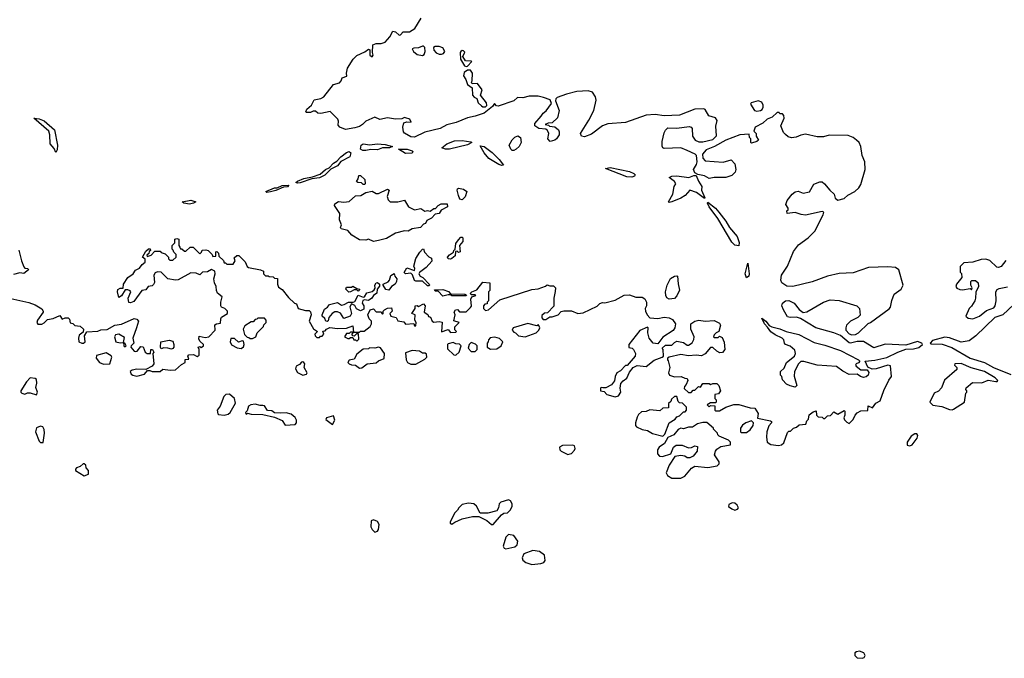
# Model space of a CAD drawing. Extents: x 2029662 to 2246637, y 225654 to 401419.
# Tile 297 of 349: x 2211894 to 2219550, y 241313 to 246281. Entities that reach past the tile are written whole.
import ezdxf

# ---------------------------------------------------------------- set-up
doc = ezdxf.new("R2010")
doc.units = 0

msp = doc.modelspace()

# ---------------------------------------------------------------- linework, layer by layer
at = {"layer": '0CON20XD'}
for points in [[(2217077, 243443), (2217063, 243427), (2217061.7, 243411.7), (2217095, 243380), (2217115, 243380), (2217131.7, 243398.3), (2217145, 243400), (2217171.7, 243428.3), (2217188.3, 243421.7), (2217205, 243450), (2217255, 243450), (2217265, 243442.5), (2217285, 243450), (2217315, 243450), (2217330, 243435), (2217342.5, 243395), (2217328.3, 243371.7), (2217300, 243365), (2217300, 243335), (2217310, 243325), (2217310, 243305), (2217305, 243300), (2217265, 243300), (2217240, 243285), (2217255, 243270), (2217265, 243280), (2217298.3, 243278.3), (2217300, 243245), (2217308.3, 243238.3), (2217335, 243237.5), (2217385, 243267.5), (2217447, 243287), (2217485, 243286.7), (2217575, 243262.5), (2217610, 243260), (2217637, 243217), (2217631.7, 243181.7), (2217731.7, 243161.7), (2217740, 243155), (2217740, 243145), (2217718.3, 243121.7), (2217702.5, 243075), (2217700, 243035), (2217707.5, 242995), (2217735, 242976.7), (2217795, 242970), (2217817, 242973), (2217835, 242990), (2217865, 243070), (2217875, 243080), (2217888.3, 243081.7), (2217910, 243105), (2217935, 243112.5), (2217955, 243130), (2218006.4, 243133.6), (2218015, 243160), (2218027.5, 243175), (2218031.7, 243208.3), (2218065, 243230), (2218088.3, 243238.3), (2218090, 243205), (2218101.7, 243191.7), (2218135, 243190), (2218145, 243180), (2218155, 243180), (2218175, 243200), (2218198.3, 243201.7), (2218225, 243230), (2218255, 243212.5), (2218305, 243240), (2218310, 243235), (2218310, 243205), (2218302.5, 243185), (2218308.3, 243168.3), (2218325, 243150), (2218345, 243140), (2218375, 243170), (2218390, 243205), (2218407, 243223), (2218435, 243237.5), (2218488.3, 243241.7), (2218491.7, 243278.3), (2218525, 243262.5), (2218551.7, 243298.3), (2218585, 243316.7), (2218613.9, 243396.1), (2218653.4, 243476.6), (2218673.6, 243505), (2218665, 243588.6), (2218645, 243592.8), (2218555, 243565.4), (2218523.6, 243563.6), (2218488.3, 243578.3), (2218467.5, 243625), (2218542.2, 243632.2), (2218637.3, 243652.7), (2218721.1, 243695), (2218785, 243718.2), (2218845, 243721.5), (2218885, 243732.1), (2218912.9, 243755), (2218909.2, 243765), (2218875, 243777), (2218785, 243750.7), (2218625, 243756.1), (2218535, 243729), (2218455, 243777.8), (2218405, 243779.2), (2218355, 243764.2), (2218345, 243766.7), (2218275.4, 243825.4), (2218225, 243845.6), (2218085, 243885.5), (2217965, 243958), (2217935, 243966.2), (2217885, 243963.8), (2217865, 243970), (2217832, 244025), (2217821.2, 244055), (2217826.2, 244075), (2217847.5, 244095), (2217875.7, 244095.7), (2217917.3, 244077.3), (2217955, 244027.5), (2217985, 244003.8), (2218015, 244008), (2218145, 244084), (2218195, 244101.2), (2218265, 244096), (2218402.5, 244055), (2218423.3, 244035), (2218428.3, 243981.7), (2218410, 243965), (2218355, 243936.7), (2218324.2, 243905.8), (2218316.7, 243885), (2218316.7, 243865), (2218345, 243836.7), (2218365, 243830), (2218393.6, 243833.6), (2218416.7, 243845), (2218491.7, 243918.3), (2218510, 243925), (2218655, 244032), (2218665.6, 244045), (2218675, 244097.5), (2218692.7, 244147.3), (2218748, 244185), (2218764.2, 244215), (2218731.2, 244335), (2218703.6, 244353.6), (2218645, 244358), (2218495, 244354), (2218375, 244312.5), (2218265, 244307.5), (2218175, 244287.1), (2218056.8, 244243.2), (2217905, 244205.7), (2217857.9, 244207.9), (2217820, 244235), (2217812, 244255), (2217816.8, 244293.2), (2217864.2, 244365), (2217912.2, 244477.8), (2217950.3, 244529.7), (2218025, 244584.3), (2218076.9, 244635), (2218142.5, 244762.5), (2218147.5, 244785), (2218135, 244790), (2218005, 244760), (2217970, 244765), (2217925, 244782.5), (2217863, 244773), (2217860, 244795), (2217868.3, 244801.7), (2217870, 244815), (2217852.5, 244845), (2217862.5, 244875), (2217900, 244925), (2217925, 244943.3), (2217946.4, 244946.4), (2217985, 244932.5), (2218035, 244942.5), (2218068.8, 245001.2), (2218115, 245021.2), (2218135, 245018.8), (2218153.3, 245005), (2218194.3, 244954.3), (2218227.5, 244925), (2218234.1, 244894.1), (2218255, 244876.2), (2218305, 244889.2), (2218334.6, 244915.5), (2218389.2, 244945), (2218417.8, 244972.2), (2218435, 245000), (2218469.2, 245115), (2218466, 245175), (2218445.8, 245225), (2218435.4, 245295), (2218421.4, 245325), (2218401.4, 245345), (2218374, 245365), (2218335, 245380), (2218187.7, 245382.3), (2218145, 245371.2), (2218095, 245370), (2218005, 245391.2), (2217967.3, 245382.7), (2217932.7, 245367.3), (2217895, 245362.5), (2217869.7, 245369.7), (2217847.9, 245387.9), (2217834.3, 245404.3), (2217811.2, 245455), (2217837.5, 245515), (2217837, 245537), (2217825, 245550), (2217805, 245550), (2217798.3, 245558.3), (2217785, 245560), (2217745, 245523.3), (2217705, 245508.8), (2217672.5, 245477.5), (2217613.8, 245445), (2217602.5, 245415), (2217620, 245395), (2217620, 245375), (2217640, 245345), (2217627, 245333), (2217585, 245320), (2217580, 245325), (2217580, 245355), (2217570, 245365), (2217565, 245390), (2217494.3, 245385.7), (2217385, 245344), (2217297.5, 245295), (2217231.7, 245268.3), (2217203.3, 245235), (2217206.7, 245205), (2217224.1, 245184.1), (2217365, 245173.8), (2217425, 245190), (2217455, 245160), (2217463.3, 245115), (2217456.7, 245095), (2217431.2, 245068.8), (2217385, 245054.3), (2217295, 245054.2), (2217255, 245046.2), (2217218, 245068), (2217168.3, 245078.3), (2217145, 245090), (2217134, 245115), (2217156.7, 245155), (2217161.2, 245175), (2217156.7, 245225), (2217147.5, 245235), (2217085, 245263.3), (2217035, 245284.2), (2216905, 245278.8), (2216895, 245283.3), (2216888.6, 245298.6), (2216889.5, 245335), (2216905, 245400), (2216915, 245421.2), (2216935, 245440), (2217005, 245438.8), (2217100.7, 245450.7), (2217116.2, 245446.2), (2217123.3, 245435), (2217126.2, 245375), (2217147.5, 245345), (2217175, 245332), (2217205, 245330), (2217285, 245348.8), (2217313, 245377), (2217306.1, 245453.9), (2217316.4, 245496.4), (2217305, 245517.5), (2217253.6, 245533.6), (2217223.6, 245583.6), (2217215, 245588.8), (2217144.4, 245585.6), (2217025, 245538.8), (2216905.8, 245534.2), (2216835, 245543.6), (2216765, 245537.9), (2216605, 245480.8), (2216467.9, 245472.1), (2216425, 245456), (2216340.3, 245389.7), (2216285, 245370), (2216262.5, 245375), (2216253.8, 245395), (2216320.3, 245499.7), (2216357.1, 245575), (2216375.7, 245655), (2216372.1, 245682.1), (2216348.3, 245718.3), (2216315, 245728.9), (2216225, 245721.9), (2216145, 245702.5), (2216074.1, 245675.9), (2216062.5, 245665), (2216060.7, 245650.7), (2216090, 245575), (2216075, 245517.5), (2216035, 245480), (2216003, 245477), (2215980, 245465), (2216005, 245460), (2216012.5, 245452.5), (2216055, 245447.5), (2216082.5, 245425), (2216089.3, 245409.3), (2216087.5, 245385), (2216067.5, 245355), (2216055, 245343.8), (2216020, 245335), (2216000, 245355), (2216007.5, 245395), (2215998.3, 245418.3), (2215985, 245430), (2215930, 245435), (2215900, 245455), (2215900, 245475), (2215949.3, 245530.7), (2215963.3, 245555), (2215988, 245572), (2216029.3, 245630.7), (2216019.2, 245659.2), (2215967.1, 245677.1), (2215925, 245685.8), (2215855, 245685.8), (2215805, 245672.9), (2215765, 245676.7), (2215735, 245651.4), (2215615, 245608.8), (2215601.2, 245611.2), (2215585, 245630), (2215570, 245605), (2215505.9, 245554.1), (2215435, 245530), (2215375, 245517.5), (2215288.8, 245481.2), (2215216.1, 245463.9), (2215164.2, 245435.8), (2215044.5, 245405.5), (2214965, 245367.5), (2214935, 245371.2), (2214885, 245398.8), (2214878.3, 245408.3), (2214874.4, 245445), (2214881.7, 245478.3), (2214905, 245486), (2214937.5, 245485), (2214928.3, 245508.3), (2214895, 245518.6), (2214885, 245520), (2214865, 245510), (2214815, 245507.1), (2214755, 245518.6), (2214695, 245506.2), (2214655, 245522.5), (2214585, 245492.5), (2214560, 245465), (2214535, 245450), (2214500.7, 245440.7), (2214426.4, 245426.4), (2214382.5, 245445), (2214370.7, 245460.7), (2214373, 245493), (2214367, 245507), (2214307, 245567), (2214235, 245552.5), (2214213, 245553), (2214195, 245570), (2214175, 245570), (2214155, 245560), (2214125, 245560), (2214120, 245565), (2214127.5, 245585), (2214163.3, 245616.7), (2214182.7, 245657.3), (2214235, 245668.5), (2214259.8, 245680.2), (2214332.9, 245777.1), (2214380.4, 245789.5), (2214393.8, 245805), (2214401.4, 245828.6), (2214437.5, 245842.5), (2214434, 245865), (2214443.3, 245905), (2214486.7, 245975), (2214515, 246002.5), (2214578.3, 246031.7), (2214605, 246052.5), (2214617, 246047), (2214617.5, 246005), (2214635, 245992.5), (2214642.5, 246005), (2214636.1, 246026.1), (2214640, 246085), (2214665, 246097.5), (2214705, 246097.5), (2214735, 246107.5), (2214773, 246147), (2214795, 246192.5), (2214815, 246186.7), (2214845, 246160), (2214855, 246162.5), (2214875, 246186.7), (2214925, 246186.7), (2214967.7, 246212.3), (2215015, 246293.8)], [(2215025, 246002), (2215039.1, 246010.9), (2215045.5, 246034.5), (2215044.6, 246064.6), (2215035, 246074.4), (2215025, 246076.4), (2214995, 246062.1), (2214958.8, 246061.2), (2214946.7, 246055), (2214957.1, 246035), (2214985, 246010), (2215025, 246002)], [(2215155, 246012.5), (2215175, 246012.7), (2215190.5, 246019.5), (2215198.8, 246035), (2215185, 246061.8), (2215156.4, 246073.6), (2215125, 246072.2), (2215110.8, 246065), (2215113.1, 246045), (2215132.5, 246022.5), (2215155, 246012.5)], [(2215365, 245917.5), (2215375, 245920), (2215410, 245955), (2215405, 245960), (2215361.7, 245961.7), (2215340, 245995), (2215355, 246027.5), (2215345, 246040), (2215335, 246042), (2215323.3, 246035), (2215320, 246025), (2215322.5, 245975), (2215353.6, 245923.6), (2215365, 245917.5)], [(2215515, 245603.3), (2215527, 245613), (2215523.3, 245635), (2215476.7, 245695), (2215490, 245735), (2215455, 245783.8), (2215411.7, 245781.7), (2215407.5, 245795), (2215412.5, 245805), (2215414, 245865), (2215398.3, 245888.3), (2215375, 245890), (2215349.6, 245870.5), (2215343.6, 245843.6), (2215362.5, 245815), (2215375, 245777.5), (2215411.7, 245751.7), (2215413.8, 245695), (2215427.7, 245677.7), (2215448, 245668), (2215460, 245635), (2215485, 245610.8), (2215496.1, 245603.9), (2215515, 245603.3)], [(2217625, 245568.8), (2217655, 245573.8), (2217667.3, 245582.7), (2217675, 245600), (2217675, 245617.5), (2217665, 245638.8), (2217635, 245650), (2217582.5, 245635), (2217577.5, 245625), (2217607.5, 245575), (2217625, 245568.8)], [(2212175, 245247.5), (2212160.6, 245280.6), (2212131.5, 245315), (2212128.1, 245385), (2212120, 245415), (2212004, 245516), (2212045, 245510.6), (2212085, 245494.3), (2212165, 245424), (2212187.8, 245305), (2212185, 245270), (2212175, 245247.5)], [(2214563, 245263), (2214544.3, 245274.3), (2214549.2, 245305), (2214565, 245315.6), (2214617.6, 245307.6), (2214674.6, 245315.4), (2214735, 245311.1), (2214792.5, 245295), (2214770, 245285), (2214715, 245284.4), (2214675, 245267.8), (2214625, 245270.8), (2214585, 245264), (2214563, 245263)], [(2215235, 245274.5), (2215204.5, 245274.5), (2215176.7, 245285), (2215215, 245315.5), (2215275, 245338.2), (2215335, 245342.2), (2215401.7, 245331.7), (2215410, 245325), (2215375, 245307.1), (2215235, 245274.5)], [(2215735, 245263.8), (2215724.1, 245264.1), (2215713.6, 245273.6), (2215700, 245305), (2215723.6, 245346.4), (2215745, 245367.5), (2215767, 245377), (2215787.5, 245365), (2215792.5, 245325), (2215776.7, 245295), (2215755, 245273.3), (2215735, 245263.8)], [(2214055, 245010), (2214040, 245015), (2214054.5, 245025.5), (2214102.5, 245045), (2214171.4, 245058.6), (2214230.7, 245079.3), (2214272.5, 245115), (2214300.4, 245129.5), (2214332.9, 245165), (2214359.1, 245180.9), (2214390.8, 245215), (2214435, 245248.5), (2214455.5, 245255.5), (2214470, 245245), (2214461.2, 245215), (2214391.3, 245178.7), (2214365, 245144.2), (2214312.3, 245117.7), (2214267.4, 245072.6), (2214225, 245051.4), (2214165, 245042.5), (2214075, 245012.9), (2214055, 245010)], [(2214895, 245240), (2214840, 245275), (2214906.7, 245275), (2214945, 245260), (2214950, 245255), (2214945, 245243.1), (2214895, 245240)], [(2215643.6, 245146.4), (2215618.8, 245155), (2215541.4, 245201.4), (2215504.6, 245244.6), (2215475, 245300), (2215505, 245294.3), (2215567.8, 245247.8), (2215622.9, 245195), (2215655, 245150), (2215643.6, 245146.4)], [(2216654.4, 245055.6), (2216615, 245060), (2216450, 245125), (2216485, 245131.4), (2216635, 245099.5), (2216670, 245085), (2216679.2, 245075), (2216675, 245062.9), (2216654.4, 245055.6)], [(2214575, 245000), (2214565, 245000), (2214551.7, 245011.7), (2214523.6, 245013.6), (2214513, 245023), (2214527, 245043), (2214531.7, 245068.3), (2214545, 245070), (2214578.3, 245038.3), (2214580, 245005), (2214575, 245000)], [(2216945, 244860), (2216940, 244865), (2216973.8, 244925), (2216982, 244985), (2216996.7, 245005), (2216985, 245023.8), (2216943.8, 245055), (2216965.8, 245064.2), (2217005, 245066.8), (2217097.5, 245052.5), (2217135, 245070), (2217155, 245070), (2217172, 245025), (2217198, 244985), (2217196, 244955), (2217222.5, 244895), (2217220, 244890), (2217156.9, 244936.9), (2217106, 244954), (2217068.8, 244915), (2217035, 244892.5), (2216965, 244863.3), (2216945, 244860)], [(2213816.7, 244936.7), (2213807.5, 244945), (2213875, 244974), (2213896.4, 244973.6), (2213935, 244992), (2213987.5, 244995), (2213975, 244982), (2213945, 244978.8), (2213885, 244952.9), (2213845, 244942.9), (2213816.7, 244936.7)], [(2214645, 244556.7), (2214605, 244573.3), (2214585, 244567.5), (2214535, 244570), (2214477.5, 244605), (2214445, 244642.5), (2214392.5, 244655), (2214387.5, 244665), (2214396.7, 244685), (2214381.2, 244725), (2214382.5, 244775), (2214341.2, 244835), (2214345, 244850), (2214372.3, 244867.7), (2214415, 244862.5), (2214455, 244866.7), (2214505, 244910), (2214547, 244913), (2214585, 244936.7), (2214635, 244947.5), (2214665, 244930), (2214685, 244930), (2214755, 244962.5), (2214767.5, 244955), (2214750, 244905), (2214759.3, 244879.3), (2214773.6, 244863.6), (2214835, 244863.3), (2214885, 244876.7), (2214916.7, 244826.7), (2214965, 244803.3), (2215013, 244813), (2215045, 244792.5), (2215065, 244797.5), (2215085, 244792.5), (2215115, 244812.5), (2215128.3, 244811.7), (2215147.5, 244835), (2215171.2, 244848.8), (2215218.3, 244848.3), (2215220, 244825), (2215170.7, 244799.3), (2215156.1, 244773.9), (2215125, 244767.5), (2215095, 244737.5), (2215060.7, 244719.3), (2215050, 244695), (2215035, 244690), (2215010, 244665), (2214946.7, 244653.3), (2214915, 244637.5), (2214885, 244640), (2214815, 244620), (2214745, 244580), (2214685, 244563.3), (2214645, 244556.7)], [(2215335, 244880), (2215317.5, 244885), (2215306.2, 244915), (2215296.7, 244955), (2215297.5, 244965), (2215305, 244970), (2215345, 244962.5), (2215370, 244945), (2215357.7, 244902.3), (2215335, 244880)], [(2213215, 244847.1), (2213170, 244855), (2213157.5, 244865), (2213225, 244876.7), (2213262.5, 244865), (2213245, 244853.1), (2213215, 244847.1)], [(2217485, 244521.2), (2217455, 244528.5), (2217430.8, 244550.8), (2217323.3, 244735), (2217255, 244826.2), (2217241.2, 244855), (2217245, 244862.5), (2217305, 244814.2), (2217331.4, 244785), (2217384.3, 244715), (2217414.1, 244664.1), (2217472.5, 244595), (2217487.2, 244547.2), (2217485, 244521.2)], [(2212801.2, 243885), (2212773.3, 243805), (2212782.5, 243765), (2212760, 243745), (2212757.5, 243735), (2212783, 243703), (2212795, 243700), (2212806, 243704), (2212835, 243740), (2212855, 243737.5), (2212870, 243695), (2212885, 243683.8), (2212910, 243685), (2212912.5, 243715), (2212927.5, 243715), (2212936.7, 243695), (2212930, 243685), (2212937.5, 243605), (2212925, 243586.7), (2212875, 243560), (2212805, 243562), (2212767.5, 243555), (2212753.3, 243545), (2212760, 243525), (2212772.5, 243515), (2212805, 243509.2), (2212865, 243523.3), (2212888.3, 243551.7), (2212905, 243552.5), (2212925, 243543.8), (2212985, 243543.3), (2213007, 243563), (2213064, 243554), (2213105, 243556.7), (2213151.7, 243598.3), (2213180, 243615), (2213181.7, 243638.3), (2213208.3, 243641.7), (2213200, 243665), (2213210, 243675), (2213246.4, 243676.4), (2213275, 243660), (2213288.3, 243671.7), (2213290, 243715), (2213282.5, 243735), (2213295, 243740), (2213305, 243730), (2213322.5, 243745), (2213322.5, 243755), (2213297, 243777), (2213287.5, 243795), (2213290, 243820), (2213335, 243808), (2213365, 243813.3), (2213413, 243867), (2213411.7, 243908.3), (2213423.6, 243916.4), (2213455, 243920), (2213457.5, 243955), (2213463.9, 243966.1), (2213510, 243995), (2213510, 244015), (2213490, 244035), (2213463.8, 244043.8), (2213457.5, 244055), (2213457, 244083), (2213467.5, 244125), (2213432, 244155), (2213423.8, 244175), (2213422.5, 244205), (2213407.5, 244235), (2213403.3, 244265), (2213412.5, 244305), (2213410, 244325), (2213385, 244337.5), (2213355, 244320), (2213315, 244317.5), (2213295, 244297.5), (2213265, 244310), (2213225, 244313.3), (2213125, 244258.8), (2213105, 244254), (2213045, 244266.7), (2212995, 244317.5), (2212965, 244320), (2212948.3, 244311.7), (2212937.3, 244292.7), (2212942.3, 244237.7), (2212935, 244221.2), (2212925, 244212), (2212893.3, 244206.7), (2212875, 244180), (2212844.1, 244175.9), (2212780.7, 244089.3), (2212755, 244080), (2212741.7, 244081.7), (2212736.7, 244115), (2212757.5, 244165), (2212753, 244173), (2212735, 244180), (2212715, 244180), (2212685, 244132.5), (2212665, 244120), (2212653.8, 244165), (2212657.5, 244182.5), (2212675, 244192.5), (2212697.5, 244192.5), (2212700, 244225), (2212735, 244276.7), (2212776.7, 244303.3), (2212795, 244332.5), (2212825, 244347.5), (2212845, 244377.5), (2212870, 244395), (2212868.3, 244418.3), (2212850, 244435), (2212875, 244480), (2212895, 244500), (2212908.3, 244498.3), (2212910, 244485), (2212901.7, 244478.3), (2212898.3, 244461.7), (2212881.7, 244448.3), (2212885, 244440), (2212915, 244450), (2212945, 244480), (2212985, 244480), (2212995, 244470), (2213025, 244460), (2213050, 244435), (2213051.7, 244421.7), (2213061.7, 244411.7), (2213085, 244410), (2213110, 244435), (2213110, 244455), (2213091.7, 244471.7), (2213088.3, 244488.3), (2213080, 244495), (2213080, 244525), (2213100, 244545), (2213100, 244575), (2213115, 244580), (2213130, 244575), (2213130, 244525), (2213138.3, 244511.7), (2213145, 244500), (2213155, 244500), (2213175, 244480), (2213185, 244480), (2213218.3, 244511.7), (2213241.7, 244511.7), (2213295, 244460), (2213308.3, 244471.7), (2213311.7, 244488.3), (2213341.7, 244491.7), (2213360, 244485), (2213390, 244455), (2213395, 244440), (2213418.3, 244441.7), (2213420, 244475), (2213427, 244477), (2213440, 244465), (2213441.7, 244441.7), (2213478.3, 244408.3), (2213485, 244390), (2213495, 244390), (2213505, 244380), (2213555, 244380), (2213570, 244405), (2213561.7, 244428.3), (2213583, 244447), (2213597, 244447), (2213648.3, 244398.3), (2213661.7, 244361.7), (2213673, 244353), (2213766.4, 244336.4), (2213790, 244325), (2213790, 244305), (2213805, 244290), (2213825, 244290), (2213833, 244283), (2213865, 244280), (2213875, 244270), (2213898.3, 244268.3), (2213897.5, 244225), (2213905, 244200), (2213935, 244182.5), (2213985, 244120), (2214030, 244075), (2214045, 244070), (2214060, 244035), (2214115, 244019.2), (2214145, 244018), (2214155, 244010), (2214160.8, 243985), (2214143.8, 243935), (2214177.7, 243877.7), (2214210, 243855), (2214190, 243835), (2214191.7, 243821.7), (2214205, 243810), (2214225, 243810), (2214231.7, 243818.3), (2214245, 243820), (2214260, 243835), (2214251.7, 243858.3), (2214268.3, 243861.7), (2214280, 243875), (2214305, 243887.5), (2214365, 243880), (2214435, 243882.5), (2214485, 243900), (2214490, 243850), (2214465, 243850), (2214455, 243840), (2214435, 243840), (2214420, 243815), (2214445, 243800), (2214455, 243800), (2214465, 243810), (2214485, 243810), (2214491.7, 243791.7), (2214505, 243790), (2214515, 243780), (2214530, 243795), (2214528.3, 243838.3), (2214511.7, 243838.3), (2214495, 243820), (2214481.7, 243821.7), (2214480, 243835), (2214490, 243850), (2214535, 243850), (2214545, 243857.5), (2214571.7, 243858.3), (2214620, 243895), (2214630, 243915), (2214630, 243935), (2214612.5, 243955), (2214600, 243985), (2214620, 244025), (2214645, 244032.5), (2214665, 244010), (2214705, 244010), (2214710, 243995), (2214715, 243990), (2214720, 243995), (2214720, 244015), (2214730, 244025), (2214755, 244036.7), (2214785, 244040), (2214790, 244015), (2214772.5, 243995), (2214780, 243975), (2214820, 243965), (2214835, 243940), (2214880.7, 243930.7), (2214893, 243913), (2214957.5, 243917.5), (2214965, 243900), (2214975, 243900), (2214977.5, 243925), (2214967.5, 243945), (2214970, 243985), (2214942.5, 243995), (2214970, 244035), (2214970, 244055), (2214985, 244057.5), (2214995, 244050), (2215035, 244070), (2215047.5, 244055), (2215040, 244005), (2215068.3, 243988.3), (2215071.7, 243971.7), (2215088.3, 243968.3), (2215100, 243935), (2215115, 243927.5), (2215155, 243932.5), (2215178.3, 243928.3), (2215172.5, 243852.5), (2215225, 243872.5), (2215245, 243847.5), (2215285, 243850), (2215290, 243855), (2215278.3, 243868.3), (2215278.3, 243891.7), (2215310, 243925), (2215270, 243940), (2215280, 243985), (2215272.5, 244005), (2215282.5, 244025), (2215297, 244027), (2215315, 244010), (2215365, 244010), (2215398.3, 244041.7), (2215407.5, 244052.5), (2215402.5, 244107.5), (2215410, 244125), (2215440, 244135), (2215435, 244140), (2215405, 244140), (2215400, 244155), (2215410, 244165), (2215449.3, 244180.7), (2215495, 244240), (2215550, 244235), (2215550, 244175), (2215540, 244165), (2215540, 244095), (2215530, 244085), (2215528.3, 244071.7), (2215511.7, 244068.3), (2215500, 244055), (2215500, 244035), (2215515, 244020), (2215540, 244025), (2215628.3, 244101.7), (2215875, 244183.3), (2215925, 244187.5), (2215981.7, 244208.3), (2215995, 244220), (2216015, 244210), (2216045, 244210), (2216060, 244195), (2216057, 244167), (2216046.7, 244115), (2216047, 244053), (2215998.3, 244001.7), (2215975, 243997.5), (2215955, 243980), (2215953, 243963), (2215965, 243950), (2215985, 243950), (2216015, 243970), (2216035, 243970), (2216080, 243985), (2216105, 244012.5), (2216125, 244016.7), (2216185, 244017.5), (2216235, 243996.7), (2216275, 244000), (2216385, 244052.5), (2216405, 244072.5), (2216425, 244082.5), (2216445, 244080), (2216525, 244098.8), (2216595, 244137.5), (2216635, 244140), (2216685, 244122.5), (2216735, 244122.5), (2216755, 244110), (2216767.5, 244085), (2216766.7, 244055), (2216757.5, 244035), (2216760, 244015), (2216772.5, 243985), (2216795, 243962.5), (2216855, 243956.7), (2216905, 243966.2), (2216943, 243963), (2216969.3, 243949.3), (2216992.5, 243915), (2216987.5, 243885), (2216976.4, 243863.6), (2216895, 243812.5), (2216855, 243760), (2216820, 243765), (2216787.5, 243805), (2216777.5, 243845), (2216780, 243885), (2216775, 243890), (2216715, 243862.5), (2216630, 243755), (2216631.7, 243731.7), (2216657, 243727), (2216667, 243717), (2216682.5, 243685), (2216680, 243665), (2216618.3, 243591.7), (2216605, 243590), (2216565, 243550), (2216537.5, 243535), (2216523.6, 243506.4), (2216518.8, 243471.2), (2216495, 243440), (2216451.7, 243418.3), (2216428.3, 243418.3), (2216415, 243420), (2216410, 243415), (2216410, 243395), (2216438.3, 243388.3), (2216460, 243365), (2216525, 243347.5), (2216550, 243355), (2216567.5, 243385), (2216562.5, 243415), (2216569.3, 243450.7), (2216587, 243473), (2216615, 243492.5), (2216635, 243540), (2216663.3, 243576.7), (2216695, 243592.5), (2216765, 243583.3), (2216826.4, 243633.6), (2216890, 243655), (2216900, 243665), (2216897.5, 243715), (2216890, 243725), (2216915, 243750), (2216965, 243750), (2216985, 243770), (2217005, 243780), (2217055, 243770), (2217085, 243750), (2217095, 243750), (2217123, 243767), (2217137, 243793), (2217137.5, 243815), (2217112.5, 243875), (2217112.5, 243915), (2217145, 243936.7), (2217175, 243943.3), (2217225, 243936.7), (2217295, 243942.5), (2217335, 243920), (2217342.5, 243905), (2217330, 243855), (2217310, 243845), (2217295, 243830), (2217290, 243815), (2217295, 243810), (2217325, 243810), (2217335, 243820), (2217355, 243810), (2217373, 243773), (2217376.7, 243715), (2217358.3, 243691.7), (2217339.3, 243689.3), (2217315, 243703.3), (2217285, 243732.5), (2217265, 243732.5), (2217225, 243682.5), (2217195, 243667.5), (2217155, 243672.5), (2217095, 243667.5), (2217035, 243676.7), (2216943, 243657), (2216931.7, 243648.3), (2216930, 243635), (2216937, 243627), (2216950, 243575), (2216940, 243535), (2216947, 243517), (2216985, 243503.8), (2217036.4, 243506.4), (2217065, 243492.5), (2217085, 243490), (2217090, 243475), (2217077, 243443)], [(2215245, 244417.5), (2215225, 244420), (2215220, 244435), (2215237, 244453), (2215268.3, 244471.7), (2215270, 244485), (2215280, 244495), (2215285, 244540), (2215305, 244570), (2215325, 244590), (2215335, 244590), (2215340, 244585), (2215340, 244555), (2215312.5, 244525), (2215320, 244475), (2215305, 244470), (2215295, 244480), (2215281.7, 244478.3), (2215280, 244445), (2215255, 244422.5), (2215245, 244417.5)], [(2211888.3, 244488.3), (2211907.5, 244405), (2211925, 244360), (2211935, 244347.5), (2211956.1, 244346.1), (2211962.5, 244335), (2211925, 244307.5), (2211895, 244313.3), (2211845, 244300)], [(2215075, 244210), (2215065, 244210), (2215027, 244247), (2214975, 244247.5), (2214965, 244252.5), (2214947, 244297), (2214935, 244310), (2214895, 244304), (2214883.8, 244315), (2214905, 244350), (2214965, 244330), (2214966.7, 244345), (2214958.8, 244365), (2214975, 244422.5), (2215005, 244472.5), (2215025, 244497.5), (2215035, 244500), (2215042, 244472), (2215076.2, 244436.2), (2215095.8, 244425.8), (2215098.3, 244401.7), (2215055.7, 244354.3), (2215002.5, 244315), (2214997.5, 244305), (2215006.7, 244286.7), (2215027.5, 244275), (2215077.5, 244225), (2215080, 244215), (2215075, 244210)], [(2219563, 244407), (2219525, 244362.5), (2219505, 244352.5), (2219492.5, 244355), (2219437.5, 244407.5), (2219407.7, 244417.7), (2219370, 244415), (2219305, 244396.2), (2219235, 244390), (2219208.3, 244361.7), (2219208.3, 244318.3), (2219217, 244307), (2219220, 244275), (2219177.5, 244225), (2219172.5, 244205), (2219181.7, 244191.7), (2219205, 244182.5), (2219225, 244180), (2219285, 244190), (2219295, 244180), (2219300, 244195), (2219290, 244215), (2219290, 244245), (2219298.3, 244251.7), (2219325, 244252.5), (2219346.7, 244235), (2219350, 244205), (2219328.3, 244161.7), (2219326.7, 244115), (2219320, 244095), (2219296.1, 244053.9), (2219277.5, 244035), (2219250, 243975), (2219268.3, 243958.3), (2219305, 243953.3), (2219357.5, 243975), (2219411.7, 244018.3), (2219469.3, 244040.7), (2219480, 244055), (2219486.7, 244095), (2219483.8, 244165), (2219495, 244182.5), (2219509.3, 244190.7), (2219575, 244202.5)], [(2217545, 244273.8), (2217535.7, 244305), (2217555, 244386.7), (2217566.5, 244305), (2217562.5, 244285), (2217545, 244273.8)], [(2214765, 244177.5), (2214742, 244182), (2214720, 244215), (2214720, 244225), (2214758.1, 244241.9), (2214770, 244255), (2214779.3, 244290.7), (2214807, 244307), (2214810, 244285), (2214826.2, 244265), (2214824, 244245), (2214813.8, 244225), (2214784.3, 244205.7), (2214765, 244177.5)], [(2216945, 244107.5), (2216927, 244117), (2216917, 244137), (2216916.2, 244165), (2216928.8, 244215), (2216955, 244267.5), (2216985, 244287.5), (2217005, 244290), (2217010, 244285), (2217013, 244227), (2217023.6, 244176.4), (2217005, 244132.5), (2216985, 244113.3), (2216945, 244107.5)], [(2214285, 243932.5), (2214273.8, 243935), (2214266.7, 243956.7), (2214246.7, 243975), (2214246.2, 243985), (2214265, 244030), (2214286.7, 244045), (2214303.3, 244066.7), (2214365, 244082.5), (2214395, 244060), (2214417.5, 244065), (2214450, 244085), (2214487, 244083), (2214500, 244090), (2214525, 244137.5), (2214565, 244123.3), (2214575, 244126.7), (2214593.3, 244156.7), (2214635, 244168), (2214650.8, 244179.2), (2214656.7, 244193.3), (2214654.4, 244215.6), (2214665, 244233.3), (2214675, 244236.7), (2214692.5, 244225), (2214690.7, 244209.3), (2214672.5, 244185), (2214670, 244155), (2214645, 244136.7), (2214633.3, 244115), (2214605, 244096.7), (2214575, 244103.3), (2214562.5, 244097.5), (2214556.4, 244076.4), (2214570, 244055), (2214570, 244030), (2214545, 244017.5), (2214512.7, 244032.7), (2214499.3, 244059.3), (2214475, 244070), (2214461.7, 244048.3), (2214473.8, 243995), (2214462.5, 243975), (2214415, 243958), (2214388.1, 243998.1), (2214365, 244010), (2214345, 244008), (2214324.4, 243995.6), (2214296.7, 243965), (2214291.7, 243938.3), (2214285, 243932.5)], [(2214453, 244163), (2214430, 244185), (2214435, 244200), (2214475, 244200), (2214485, 244207.5), (2214515, 244190), (2214537.5, 244185), (2214525, 244170), (2214515, 244180), (2214495, 244180), (2214465, 244163.3), (2214453, 244163)], [(2215185, 244130), (2215148.3, 244168.3), (2215125, 244170), (2215120, 244180), (2215185, 244182.5), (2215227, 244167), (2215245, 244150), (2215355, 244146.7), (2215368.3, 244138.3), (2215365, 244132.5), (2215255, 244132.5), (2215245, 244140), (2215225, 244140), (2215185, 244130)], [(2211825, 244112), (2211965, 244082.5), (2212015, 244063.8), (2212065, 244032.5), (2212077.5, 244015), (2212077.5, 244005), (2212031.2, 243945), (2212027.5, 243925), (2212035, 243912.5), (2212065, 243912.5), (2212085, 243922.5), (2212110.4, 243949.5), (2212155, 243956), (2212205, 243980), (2212225, 243952.5), (2212248.3, 243961.7), (2212271.7, 243961.7), (2212281.7, 243951.7), (2212285, 243922.5), (2212307, 243917), (2212323, 243903), (2212365, 243896.7), (2212390, 243875), (2212388.3, 243851.7), (2212355, 243827.5), (2212350, 243805), (2212353.8, 243775), (2212376.1, 243763.9), (2212390, 243765), (2212402.5, 243775), (2212397, 243823), (2212415, 243852.5), (2212501.7, 243858.3), (2212525, 243868), (2212575, 243871.2), (2212634.1, 243905.9), (2212685, 243912.5), (2212785, 243956.7), (2212805, 243952.5), (2212817.5, 243935), (2212801.2, 243885)], [(2219624.1, 244065.9), (2219537.5, 243985), (2219476.4, 243963.6), (2219328.5, 243821.5), (2219277.5, 243782.5), (2219215, 243772.7), (2219125, 243805.8), (2219088, 243812), (2218992.5, 243785), (2218973.3, 243765), (2218981.1, 243761.1), (2219067.8, 243757.8), (2219142.1, 243732.1), (2219285, 243648.8), (2219396.7, 243615), (2219466.2, 243575), (2219601.4, 243521.4)], [(2213705, 243800), (2213730, 243815), (2213740, 243845), (2213790, 243895), (2213791.7, 243908.3), (2213810, 243925), (2213810, 243945), (2213798.3, 243958.3), (2213745, 243960), (2213738.3, 243951.7), (2213725, 243950), (2213708.3, 243931.7), (2213695, 243930), (2213645, 243900), (2213632.5, 243875), (2213643, 243833), (2213661.7, 243811.7), (2213675, 243810), (2213685, 243800), (2213705, 243800)], [(2217925, 243422.5), (2217885, 243432.5), (2217857, 243447), (2217825, 243480), (2217820, 243505), (2217810, 243515), (2217810, 243545), (2217838.3, 243571.7), (2217857.5, 243615), (2217920, 243665), (2217927.5, 243685), (2217920.7, 243710.7), (2217885, 243742.5), (2217850, 243755), (2217840, 243765), (2217835, 243790), (2217823.3, 243805), (2217769.5, 243829.5), (2217734.2, 243854.2), (2217710, 243890), (2217684.6, 243914.5), (2217665, 243960), (2217695, 243937.1), (2217722.5, 243902.5), (2217742.2, 243892.2), (2217805, 243876.2), (2217855, 243854.6), (2217951.7, 243831.7), (2218070.9, 243770.9), (2218155, 243750), (2218277.7, 243707.7), (2218416, 243635), (2218426.7, 243625), (2218417.3, 243612.7), (2218397, 243603), (2218392.5, 243595), (2218397.5, 243585), (2218435, 243557.5), (2218485, 243557.5), (2218497.3, 243537.3), (2218491.2, 243515), (2218475, 243501.8), (2218455, 243498), (2218431.2, 243505), (2218405, 243523.3), (2218345, 243522.5), (2218295, 243546.7), (2218245, 243582.5), (2218095, 243593.8), (2217991.7, 243621.7), (2217968.3, 243621.7), (2217950, 243605), (2217917.5, 243545), (2217917, 243507), (2217937.5, 243435), (2217925, 243422.5)], [(2215825, 243813.3), (2215910, 243845), (2215930, 243865), (2215937.5, 243885), (2215928.3, 243908.3), (2215915, 243900), (2215845, 243916.7), (2215730, 243885), (2215722.5, 243865), (2215735, 243850), (2215750, 243845), (2215773, 243823), (2215825, 243813.3)], [(2212715, 243737.5), (2212722.5, 243745), (2212715, 243760), (2212700, 243770), (2212708.3, 243808.3), (2212665, 243834), (2212639.7, 243830.3), (2212631.2, 243815), (2212642.5, 243775), (2212675, 243766.7), (2212700, 243770), (2212703.3, 243745), (2212715, 243737.5)], [(2213075, 243717.5), (2213045, 243726.7), (2213015, 243727.5), (2212995, 243720), (2212987.5, 243735), (2212992.5, 243775), (2213055, 243787.5), (2213085, 243780), (2213092.5, 243755), (2213092.5, 243735), (2213085, 243722.5), (2213075, 243717.5)], [(2213615, 243723.3), (2213633.9, 243736.1), (2213640, 243755), (2213635, 243780), (2213625, 243782.5), (2213595, 243772), (2213565, 243800), (2213535, 243801.2), (2213530, 243775), (2213541.1, 243751.1), (2213585, 243727.5), (2213615, 243723.3)], [(2215555, 243717.5), (2215605, 243720), (2215637.5, 243745), (2215650, 243775), (2215625, 243800), (2215607, 243807), (2215585, 243812.5), (2215553, 243807), (2215538.3, 243791.7), (2215537.5, 243775), (2215530, 243765), (2215530, 243735), (2215555, 243717.5)], [(2214535, 243570), (2214555, 243572), (2214595, 243604.2), (2214665, 243612), (2214683, 243627), (2214726.7, 243645), (2214730, 243685), (2214699.3, 243729.3), (2214685, 243733.3), (2214655, 243726.7), (2214615, 243727.5), (2214605, 243720), (2214565, 243717.5), (2214515, 243680), (2214495, 243640), (2214455, 243633.3), (2214446.2, 243615), (2214454.5, 243604.5), (2214475, 243596), (2214505, 243594.2), (2214535, 243570)], [(2214975, 243602.5), (2215045, 243640), (2215060, 243655), (2215058.3, 243678.3), (2215047, 243687), (2215025, 243687.5), (2215001.7, 243701.7), (2214945, 243707.5), (2214895, 243690), (2214900, 243635), (2214910, 243615), (2214935, 243602.5), (2214975, 243602.5)], [(2215285, 243672.5), (2215310, 243695), (2215327.5, 243745), (2215315, 243756.7), (2215285, 243760), (2215265, 243770), (2215225, 243760), (2215220, 243755), (2215221.7, 243721.7), (2215270, 243675), (2215285, 243672.5)], [(2215435, 243700), (2215450, 243715), (2215450, 243745), (2215438.3, 243758.3), (2215405, 243770), (2215390, 243755), (2215380, 243725), (2215405, 243700), (2215435, 243700)], [(2212545, 243602.5), (2212595, 243603.3), (2212610, 243655), (2212605, 243667.5), (2212565, 243690), (2212491.7, 243668.3), (2212488.3, 243648.3), (2212515, 243614), (2212545, 243602.5)], [(2214095, 243516.7), (2214125, 243523.8), (2214130, 243535), (2214106.2, 243575), (2214110, 243605), (2214102.5, 243615), (2214095, 243620), (2214085, 243616.7), (2214070.7, 243599.3), (2214043.6, 243586.4), (2214038.8, 243565), (2214055, 243538), (2214095, 243516.7)], [(2219145, 243247.5), (2219155, 243252.5), (2219240, 243305), (2219250, 243375), (2219260, 243385), (2219260, 243395), (2219250, 243405), (2219253, 243417), (2219301.7, 243458.3), (2219375, 243457.5), (2219425, 243476.2), (2219485, 243466.7), (2219495, 243467.5), (2219500, 243475), (2219480, 243495), (2219396.7, 243545), (2219293.6, 243573.6), (2219216, 243606), (2219164.5, 243605.5), (2219164, 243595), (2219180, 243575), (2219180.7, 243559.3), (2219085, 243477.5), (2219062.5, 243417.5), (2219037.8, 243392.2), (2219003.8, 243375), (2218971.2, 243305), (2218995, 243282.5), (2219065, 243273.3), (2219125, 243250), (2219145, 243247.5)], [(2212025, 243363.3), (2212032, 243385), (2212019.6, 243419.5), (2212028.2, 243455), (2212025, 243482.5), (2212015, 243491.2), (2211975, 243496), (2211946.7, 243465), (2211903.3, 243395), (2211902.5, 243385), (2211910, 243375), (2211935, 243367.5), (2211955, 243377.5), (2211975, 243378.8), (2212025, 243363.3)], [(2213485, 243204), (2213515, 243212), (2213530, 243225), (2213572.3, 243297.7), (2213564, 243335), (2213525, 243367.1), (2213497.5, 243365), (2213481.2, 243348.8), (2213453.3, 243275), (2213430, 243245), (2213433.3, 243215), (2213439.3, 243209.3), (2213485, 243204)], [(2216895, 243042.5), (2216911.7, 243058.3), (2216943.6, 243146.4), (2216990, 243175), (2217005, 243192.5), (2217025, 243200), (2217055, 243230), (2217068.3, 243231.7), (2217080, 243245), (2217078.3, 243268.3), (2217048.3, 243298.3), (2217025, 243300), (2217015, 243310), (2217005, 243350), (2216985, 243350), (2216961.7, 243328.3), (2216958.3, 243311.7), (2216940, 243295), (2216938.3, 243261.7), (2216895, 243260), (2216871.7, 243238.3), (2216795, 243247.5), (2216765, 243232.5), (2216728.3, 243231.7), (2216705, 243210), (2216695, 243190), (2216683.3, 243145), (2216682.5, 243125), (2216690, 243115), (2216735, 243093.3), (2216775, 243086.7), (2216815, 243063.3), (2216895, 243042.5)], [(2213958.3, 243128.3), (2214035, 243132.5), (2214046, 243145), (2214046.2, 243165), (2214035, 243186.2), (2214005, 243212), (2213965, 243224), (2213925, 243219.2), (2213875, 243222.5), (2213855, 243238.8), (2213820.8, 243240.8), (2213796.4, 243276.4), (2213785, 243280.8), (2213765, 243279.2), (2213725, 243290), (2213690, 243285), (2213672.5, 243275), (2213661.7, 243238.3), (2213650, 243225), (2213655, 243213.3), (2213665, 243220), (2213695, 243212), (2213785, 243210), (2213875, 243190), (2213934.1, 243164.1), (2213958.3, 243128.3)], [(2214325, 243132.5), (2214343.8, 243165), (2214335, 243200), (2214280, 243185), (2214275, 243170), (2214325, 243132.5)], [(2212075, 242992.5), (2212085.8, 243065), (2212083.6, 243093.6), (2212072.5, 243115), (2212055, 243120), (2212025, 243106.7), (2212016.7, 243075), (2212045, 243002.5), (2212055, 242993.3), (2212075, 242992.5)], [(2217035, 242714.2), (2217065, 242730), (2217118.3, 242791.7), (2217145, 242807.5), (2217245, 242797.5), (2217318.3, 242811.7), (2217332.5, 242825), (2217333, 242843), (2217297.5, 242895), (2217303.8, 242925), (2217315, 242940), (2217345, 242960), (2217420, 242975), (2217420, 242995), (2217405, 243010), (2217331.7, 243041.7), (2217321.7, 243051.7), (2217320, 243065), (2217290, 243095), (2217290, 243105), (2217237, 243147), (2217205, 243147.5), (2217165, 243137.5), (2217125, 243112.5), (2217095, 243112.5), (2217055, 243097.5), (2217035, 243102.5), (2217015, 243092.5), (2216979.3, 243050.7), (2216935, 243030), (2216907.5, 242985), (2216867.5, 242955), (2216852.5, 242935), (2216853.6, 242903.6), (2216870, 242885), (2216893, 242883), (2216956.7, 242903.3), (2216977.5, 242955), (2216998.3, 242971.7), (2217045, 242972.5), (2217095, 242950), (2217117, 242953), (2217145, 242967.5), (2217165, 242960), (2217162.5, 242925), (2217130, 242885), (2217105, 242872.5), (2217085, 242873.3), (2217066.4, 242886.4), (2217035, 242890), (2216987.5, 242882.5), (2216944.1, 242815.9), (2216921.2, 242755), (2216930, 242735), (2216965, 242714.3), (2217035, 242714.2)], [(2217545, 243070), (2217575, 243090), (2217597.5, 243125), (2217600, 243145), (2217585, 243160), (2217540, 243145), (2217515, 243127.5), (2217500, 243105), (2217500, 243075), (2217505, 243070), (2217545, 243070)], [(2218815, 242966.2), (2218835, 242974), (2218873.8, 243025), (2218877.7, 243047.7), (2218870, 243060), (2218855, 243058.8), (2218825, 243040.6), (2218796, 242995), (2218795, 242972.5), (2218815, 242966.2)], [(2216155, 242900), (2216175, 242904), (2216185, 242907.5), (2216207, 242933), (2216212.5, 242945), (2216207, 242967), (2216195, 242972.5), (2216115, 242970), (2216092.5, 242955), (2216093.3, 242935), (2216105, 242923.8), (2216155, 242900)], [(2212395, 242734), (2212430, 242745), (2212430, 242775), (2212410, 242795), (2212407.5, 242815), (2212395, 242826.7), (2212386.4, 242826.4), (2212365, 242806.7), (2212336.7, 242795), (2212326.7, 242785), (2212326.7, 242775), (2212395, 242734)], [(2215575, 242353.8), (2215640.7, 242429.3), (2215658.3, 242441.7), (2215687.5, 242445), (2215706.7, 242465), (2215722.5, 242495), (2215723.3, 242515), (2215709.6, 242539.5), (2215695, 242546.2), (2215635, 242527.5), (2215622.5, 242515), (2215617, 242483), (2215605, 242460), (2215533, 242443), (2215473.3, 242443.3), (2215445.8, 242495.8), (2215425, 242516.2), (2215385, 242521.2), (2215335, 242510), (2215307.5, 242485), (2215297.5, 242465), (2215277.5, 242445), (2215240, 242375), (2215240, 242365), (2215255, 242357.5), (2215276.4, 242373.6), (2215335, 242398.8), (2215413.9, 242416.1), (2215465, 242417.5), (2215526.1, 242386.1), (2215562.5, 242355), (2215575, 242353.8)], [(2217455, 242466.7), (2217475, 242473.3), (2217482.5, 242485), (2217472.5, 242505), (2217455, 242520), (2217435, 242523.3), (2217409.3, 242510.7), (2217406.7, 242495), (2217432.5, 242475), (2217455, 242466.7)], [(2214655, 242293.8), (2214675, 242303.3), (2214683.3, 242315), (2214688, 242355), (2214675, 242378.8), (2214645, 242390), (2214627.5, 242382.5), (2214624, 242335), (2214634, 242315), (2214655, 242293.8)], [(2215675, 242164), (2215745, 242180), (2215762.5, 242195), (2215766.7, 242225), (2215735, 242270), (2215695, 242276.2), (2215674, 242255), (2215654.2, 242185), (2215660.4, 242170.5), (2215675, 242164)], [(2215875, 242044), (2215945, 242050), (2215970.4, 242059.5), (2215981.2, 242075), (2215975, 242116.7), (2215935, 242143.8), (2215885, 242152.5), (2215814.2, 242125.8), (2215801.2, 242095), (2215805.9, 242075.9), (2215828.3, 242058.3), (2215875, 242044)], [(2218445, 241313.3), (2218459.3, 241320.7), (2218467.5, 241335), (2218457.5, 241355), (2218425, 241370), (2218400, 241365), (2218387.5, 241355), (2218387.5, 241335), (2218405, 241317.5), (2218445, 241313.3)]]:
    msp.add_lwpolyline(points, dxfattribs=at)

doc.saveas('drawing.dxf')
